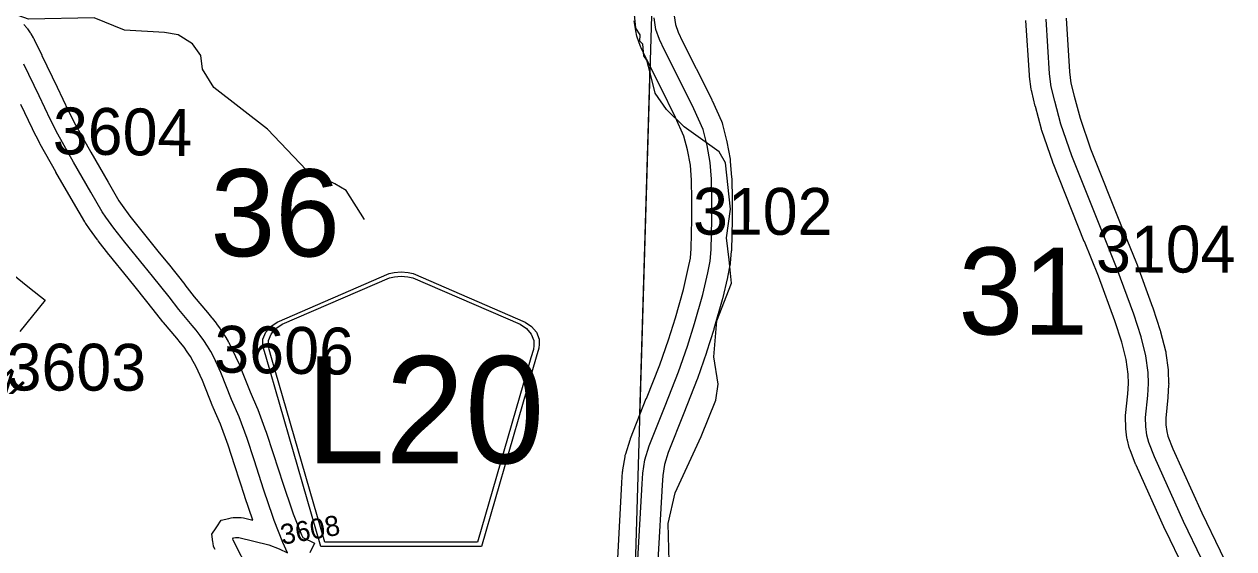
# Model space of a CAD drawing. Extents: x -132.8 to -73.3, y -60 to -26.
# Drawn here: x -122.454 to -120.648, y -38.253 to -37.469 of the extents above; entities that cross this region are included whole.
import ezdxf

# ---------------------------------------------------------------- set-up
doc = ezdxf.new("R2010")
doc.units = 0
for name, color, linetype in [('tdCoHydroRiver', 7, 'Continuous'), ('tdCoSecRdNmbr', 7, 'Continuous'), ('tdCoSecRdTxt', 7, 'Continuous'), ('tdCoSecRteBand', 7, 'Continuous'), ('tdCoSecRteCL', 7, 'Continuous'), ('tdCoSectLine', 7, 'Continuous'), ('tdCoSectLinePart', 7, 'Continuous'), ('tdCoSectNmbr', 7, 'Continuous'), ('tdCoShieldCoRteHrd', 7, 'Continuous'), ('tdCoSurfAsphalt', 7, 'Continuous'), ('tdCoSurfGravel', 7, 'Continuous'), ('tdCoTwpBndry', 7, 'Continuous'), ('tdCoTwpBndryShd', 7, 'Continuous')]:
    doc.layers.add(name, color=color, linetype=linetype)

msp = doc.modelspace()

# ---------------------------------------------------------------- linework, layer by layer
at = {"layer": 'tdCoHydroRiver'}
for points in [[(-121.9462, -37.761), (-121.9734, -37.7176), (-121.9905, -37.7077), (-122.0326, -37.6876), (-122.0909, -37.6261), (-122.1713, -37.564), (-122.1879, -37.5367), (-122.1905, -37.5161), (-122.2027, -37.4985), (-122.2244, -37.4852), (-122.2448, -37.4815), (-122.3047, -37.4783), (-122.35, -37.4597), (-122.4479, -37.4618), (-122.4963, -37.4447), (-122.5273, -37.425), (-122.6007, -37.3961), (-122.6331, -37.3684), (-122.6697, -37.3201), (-122.6816, -37.293)], [(-121.4913, -38.2718), (-121.4929, -38.215), (-121.4822, -38.1695), (-121.4437, -38.0854), (-121.4217, -38.0308), (-121.4179, -38.0072), (-121.4246, -37.966), (-121.42, -37.9125), (-121.398, -37.8563), (-121.4018, -37.8215), (-121.4056, -37.7883), (-121.3998, -37.7458), (-121.4073, -37.6762), (-121.4164, -37.6602), (-121.469, -37.6225), (-121.4951, -37.5965), (-121.5119, -37.5724), (-121.519, -37.5438), (-121.5247, -37.5232), (-121.5293, -37.5167), (-121.5304, -37.4994), (-121.535, -37.4945), (-121.5347, -37.485), (-121.5408, -37.4754), (-121.5433, -37.4501)]]:
    msp.add_lwpolyline(points, dxfattribs=at)
at = {"layer": 'tdCoSecRteBand'}
for points in [[(-121.4838, -37.4567), (-121.4818, -37.4697), (-121.4777, -37.4811), (-121.4714, -37.4952), (-121.4507, -37.5357), (-121.4506, -37.5359), (-121.4506, -37.536), (-121.4276, -37.5824), (-121.4274, -37.5829), (-121.4271, -37.5834), (-121.4133, -37.6143), (-121.4123, -37.6166), (-121.4117, -37.619), (-121.4055, -37.643), (-121.4052, -37.644), (-121.405, -37.6451), (-121.4004, -37.6707), (-121.4001, -37.6722), (-121.4, -37.6737), (-121.398, -37.6984), (-121.3979, -37.6993), (-121.3979, -37.7003), (-121.3974, -37.7306), (-121.3974, -37.7308), (-121.3974, -37.7311), (-121.3974, -37.7612), (-121.3974, -37.7615), (-121.3974, -37.7618), (-121.3984, -37.8067), (-121.3984, -37.8077), (-121.3985, -37.8086), (-121.4, -37.8259), (-121.4001, -37.8277), (-121.4005, -37.8295), (-121.4042, -37.847), (-121.4043, -37.8473), (-121.4043, -37.8476), (-121.4117, -37.8796), (-121.4119, -37.8804), (-121.4121, -37.8811), (-121.4244, -37.9245), (-121.4245, -37.9249), (-121.4247, -37.9253), (-121.4353, -37.9591), (-121.4354, -37.9595), (-121.4355, -37.9599), (-121.4489, -37.9984), (-121.4491, -37.999), (-121.4493, -37.9996), (-121.4695, -38.0504), (-121.4926, -38.1093), (-121.4983, -38.1272), (-121.5009, -38.1433), (-121.5018, -38.1578), (-121.5082, -38.2706)], [(-122.4547, -37.4696), (-122.4504, -37.475), (-122.4498, -37.4757), (-122.4493, -37.4765), (-122.4453, -37.4821), (-122.4448, -37.4829), (-122.4443, -37.4837), (-122.4407, -37.4896), (-122.44, -37.4908), (-122.4394, -37.492), (-122.4278, -37.5156), (-122.4278, -37.5158), (-122.4277, -37.5159), (-122.405, -37.5635), (-122.3879, -37.5992), (-122.3777, -37.6196), (-122.3548, -37.6604), (-122.3287, -37.7054), (-122.3287, -37.7054), (-122.3287, -37.7055), (-122.3127, -37.7333), (-122.3079, -37.7399), (-122.3078, -37.74), (-122.3077, -37.7401), (-122.2963, -37.7563), (-122.2807, -37.7762), (-122.2525, -37.8108), (-122.2397, -37.8265), (-122.2396, -37.8267), (-122.2395, -37.8268), (-122.2145, -37.8581), (-122.2144, -37.8583), (-122.2143, -37.8584), (-122.2002, -37.8767), (-122.1806, -37.8999), (-122.1806, -37.8999), (-122.1806, -37.8999), (-122.1744, -37.9072), (-122.174, -37.9077), (-122.1736, -37.9082), (-122.1677, -37.9158), (-122.1673, -37.9163), (-122.167, -37.9168), (-122.1614, -37.9246), (-122.161, -37.9252), (-122.1607, -37.9257), (-122.1555, -37.9337), (-122.1551, -37.9343), (-122.1548, -37.9348), (-122.1499, -37.9431), (-122.1496, -37.9436), (-122.1493, -37.9442), (-122.1448, -37.9526), (-122.1443, -37.9534), (-122.144, -37.9542), (-122.1334, -37.9772), (-122.133, -37.9779), (-122.1327, -37.9786), (-122.1169, -38.0184), (-122.1059, -38.0437), (-122.1056, -38.0444), (-122.1053, -38.0451), (-122.0933, -38.0777), (-122.093, -38.0783), (-122.0929, -38.0789), (-122.0825, -38.1107), (-122.0825, -38.1107), (-122.0825, -38.1107), (-122.0677, -38.1562), (-122.0547, -38.1949), (-122.0528, -38.2006), (-122.0403, -38.2319), (-122.0382, -38.2363), (-122.021, -38.2443), (-122.0278, -38.2589)], [(-121.5681, -38.2672), (-121.5617, -38.1543), (-121.5617, -38.1542), (-121.5617, -38.1541), (-121.5607, -38.1381), (-121.5606, -38.1366), (-121.5603, -38.1351), (-121.5571, -38.1154), (-121.5568, -38.1132), (-121.5561, -38.1111), (-121.5495, -38.0902), (-121.5492, -38.0893), (-121.5488, -38.0883), (-121.5254, -38.0284), (-121.5253, -38.0283), (-121.5253, -38.0282), (-121.5053, -37.9781), (-121.4924, -37.9407), (-121.482, -37.9077), (-121.47, -37.8654), (-121.4629, -37.8344), (-121.4596, -37.8189), (-121.4584, -37.8044), (-121.4574, -37.7608), (-121.4574, -37.7313), (-121.4579, -37.7022), (-121.4596, -37.68), (-121.4639, -37.6569), (-121.4691, -37.6365), (-121.4817, -37.6085), (-121.5043, -37.5628), (-121.5252, -37.5218), (-121.5255, -37.5212), (-121.5257, -37.5205), (-121.5329, -37.5048), (-121.5334, -37.5036), (-121.5338, -37.5024), (-121.5393, -37.4871), (-121.5402, -37.4845), (-121.5406, -37.4817), (-121.5433, -37.4645)], [(-120.6956, -38.3385), (-120.7502, -38.2251), (-120.7504, -38.2248), (-120.7505, -38.2244), (-120.7942, -38.1278), (-120.7945, -38.1271), (-120.7948, -38.1263), (-120.8031, -38.1049), (-120.8038, -38.1032), (-120.8043, -38.1014), (-120.807, -38.0908), (-120.8074, -38.089), (-120.8077, -38.0872), (-120.8094, -38.0739), (-120.8096, -38.0723), (-120.8096, -38.0706), (-120.8099, -38.0573), (-120.8099, -38.0556), (-120.8097, -38.0538), (-120.8066, -38.0214), (-120.8055, -38.0058), (-120.8061, -37.992), (-120.8089, -37.9701), (-120.8154, -37.9445), (-120.826, -37.9122), (-120.8503, -37.8458), (-120.8713, -37.794), (-120.8713, -37.794), (-120.8714, -37.7939), (-120.918, -37.677), (-120.9183, -37.6763), (-120.9185, -37.6756), (-120.9348, -37.6283), (-120.9351, -37.6273), (-120.9354, -37.6263), (-120.9445, -37.5923), (-120.9446, -37.592), (-120.9446, -37.5918), (-120.95, -37.5701), (-120.9505, -37.5683), (-120.9507, -37.5666), (-120.9532, -37.5474), (-120.9533, -37.5464), (-120.9534, -37.5454), (-120.9585, -37.4636)], [(-120.8986, -37.4602), (-120.8935, -37.5407), (-120.8914, -37.5572), (-120.8865, -37.577), (-120.8777, -37.6097), (-120.862, -37.6554), (-120.8157, -37.7716), (-120.7945, -37.8238), (-120.7943, -37.8242), (-120.7941, -37.8247), (-120.7695, -37.892), (-120.7693, -37.8925), (-120.7691, -37.893), (-120.758, -37.9268), (-120.7577, -37.9278), (-120.7575, -37.9288), (-120.7503, -37.9572), (-120.7499, -37.9589), (-120.7496, -37.9607), (-120.7464, -37.9856), (-120.7463, -37.9868), (-120.7462, -37.9881), (-120.7455, -38.0049), (-120.7454, -38.0066), (-120.7455, -38.0083), (-120.7468, -38.026), (-120.7468, -38.0264), (-120.7468, -38.0269), (-120.7499, -38.0579), (-120.7497, -38.0678), (-120.7484, -38.0777), (-120.7466, -38.0848), (-120.7392, -38.1038), (-120.696, -38.1994), (-120.6414, -38.3128)], [(-122.1691, -38.2539), (-122.1714, -38.2493), (-122.1721, -38.2443), (-122.1724, -38.2423), (-122.174, -38.231), (-122.1676, -38.2214), (-122.1666, -38.2199), (-122.16, -38.2102), (-122.1485, -38.2075), (-122.1453, -38.2068), (-122.142, -38.206), (-122.1385, -38.206), (-122.134, -38.206), (-122.1305, -38.206), (-122.127, -38.2068), (-122.1128, -38.2102), (-122.1247, -38.1752), (-122.1247, -38.175), (-122.1248, -38.1748), (-122.1396, -38.1292), (-122.1497, -38.098), (-122.1613, -38.0668), (-122.1721, -38.0419), (-122.1723, -38.0415), (-122.1724, -38.0411), (-122.1882, -38.0016), (-122.198, -37.9802), (-122.2019, -37.9731), (-122.2061, -37.9659), (-122.2107, -37.9589), (-122.2155, -37.952), (-122.2207, -37.9454), (-122.2264, -37.9385), (-122.2464, -37.9149), (-122.2468, -37.9144), (-122.2472, -37.9139), (-122.2616, -37.8953), (-122.2863, -37.8643), (-122.299, -37.8487), (-122.3274, -37.8139), (-122.3275, -37.8137), (-122.3277, -37.8135), (-122.344, -37.7927), (-122.3445, -37.7921), (-122.3449, -37.7915), (-122.3567, -37.7748), (-122.3623, -37.7671), (-122.3631, -37.7658), (-122.3639, -37.7645), (-122.3806, -37.7355), (-122.4068, -37.6904), (-122.4069, -37.6902), (-122.407, -37.69), (-122.4304, -37.6483), (-122.4307, -37.6477), (-122.4311, -37.6471), (-122.4417, -37.6259), (-122.4418, -37.6256), (-122.4419, -37.6254), (-122.4592, -37.5894)], [(-122.475, -37.8399), (-122.4463, -37.8629), (-122.4229, -37.8817), (-122.4605, -37.9285)]]:
    msp.add_lwpolyline(points, dxfattribs=at)
at = {"layer": 'tdCoSecRteCL'}
for points in [[(-121.5381, -38.2689), (-121.5317, -38.156), (-121.5307, -38.14), (-121.5275, -38.1202), (-121.5209, -38.0993), (-121.4974, -38.0393), (-121.4772, -37.9885), (-121.4639, -37.9501), (-121.4533, -37.9163), (-121.441, -37.8729), (-121.4336, -37.8408), (-121.4299, -37.8233), (-121.4284, -37.8061), (-121.4274, -37.7612), (-121.4274, -37.7311), (-121.4279, -37.7008), (-121.4299, -37.6761), (-121.4345, -37.6504), (-121.4407, -37.6265), (-121.4545, -37.5957), (-121.4775, -37.5493), (-121.4984, -37.5082), (-121.5056, -37.4924), (-121.511, -37.4771), (-121.5137, -37.4598)], [(-120.6684, -38.3258), (-120.7232, -38.2121), (-120.7668, -38.1154), (-120.7752, -38.094), (-120.7779, -38.0834), (-120.7796, -38.0701), (-120.7799, -38.0567), (-120.7767, -38.0239), (-120.7754, -38.0062), (-120.7762, -37.9894), (-120.7794, -37.9645), (-120.7865, -37.9361), (-120.7976, -37.9024), (-120.8223, -37.835), (-120.8435, -37.7828), (-120.8901, -37.6659), (-120.9064, -37.6185), (-120.9155, -37.5845), (-120.9209, -37.5628), (-120.9234, -37.5435), (-120.9286, -37.4617)], [(-122.0609, -38.2589), (-122.0679, -38.2437), (-122.0809, -38.2109), (-122.0831, -38.2045), (-122.0962, -38.1656), (-122.111, -38.12), (-122.1214, -38.0881), (-122.1335, -38.0556), (-122.1446, -38.0299), (-122.1606, -37.9897), (-122.1712, -37.9668), (-122.1757, -37.9583), (-122.1806, -37.9501), (-122.1859, -37.942), (-122.1914, -37.9342), (-122.1973, -37.9266), (-122.2035, -37.9192), (-122.2235, -37.8955), (-122.238, -37.8768), (-122.2629, -37.8455), (-122.2758, -37.8297), (-122.3041, -37.7949), (-122.3204, -37.7742), (-122.3322, -37.7574), (-122.3379, -37.7495), (-122.3547, -37.7204), (-122.3808, -37.6753), (-122.4042, -37.6336), (-122.4148, -37.6124), (-122.4321, -37.5764), (-122.4548, -37.5288)], [(-122.118, -38.2878), (-122.1424, -38.2402), (-122.1427, -38.2382), (-122.1417, -38.2367), (-122.1385, -38.236), (-122.134, -38.236), (-122.0892, -38.2468), (-122.0736, -38.253)]]:
    msp.add_lwpolyline(points, dxfattribs=at)
at = {"layer": 'tdCoSectLine'}
msp.add_lwpolyline([(-121.5447, -38.3793), (-121.5152, -37.3893)], dxfattribs=at)
at = {"layer": 'tdCoSectLinePart'}
msp.add_lwpolyline([(-121.535, -38.0523), (-121.5195, -37.5326)], dxfattribs=at)
at = {"layer": 'tdCoShieldCoRteHrd'}
for points in [[(-122.0111, -38.2494), (-122.0931, -37.9665), (-122.0969, -37.9534), (-122.0977, -37.9475), (-122.0977, -37.9397), (-122.0934, -37.9294), (-122.0862, -37.9209), (-122.0766, -37.9142), (-121.9093, -37.8418), (-121.9018, -37.8402), (-121.8914, -37.8393), (-121.8809, -37.8402), (-121.8734, -37.8418), (-121.7061, -37.9142), (-121.6966, -37.9209), (-121.6893, -37.9294), (-121.6851, -37.9397), (-121.6851, -37.9475), (-121.6858, -37.9534), (-121.6897, -37.9665), (-121.7716, -38.2494)], [(-122.0053, -38.2431), (-122.085, -37.9678), (-122.0887, -37.9552), (-122.0894, -37.9495), (-122.0894, -37.942), (-122.0853, -37.9321), (-122.0784, -37.924), (-122.0692, -37.9176), (-121.9086, -37.8481), (-121.9014, -37.8466), (-121.8914, -37.8457), (-121.8814, -37.8466), (-121.8741, -37.8481), (-121.7136, -37.9176), (-121.7044, -37.924), (-121.6974, -37.9321), (-121.6933, -37.942), (-121.6933, -37.9495), (-121.694, -37.9552), (-121.6977, -37.9678), (-121.7775, -38.2431)]]:
    msp.add_lwpolyline(points, close=True, dxfattribs=at)
at = {"layer": 'tdCoSurfAsphalt'}
msp.add_lwpolyline([(-122.0609, -38.2589), (-122.0679, -38.2437), (-122.0809, -38.2109), (-122.0831, -38.2045), (-122.0962, -38.1656), (-122.111, -38.12), (-122.1214, -38.0881), (-122.1335, -38.0556), (-122.1446, -38.0299), (-122.1606, -37.9897), (-122.1712, -37.9668), (-122.1757, -37.9583), (-122.1806, -37.9501), (-122.1859, -37.942), (-122.1914, -37.9342), (-122.1973, -37.9266), (-122.2035, -37.9192), (-122.2235, -37.8955), (-122.238, -37.8768), (-122.2629, -37.8455), (-122.2758, -37.8297), (-122.3041, -37.7949), (-122.3204, -37.7742), (-122.3322, -37.7574), (-122.3379, -37.7495), (-122.3547, -37.7204), (-122.3808, -37.6753), (-122.4042, -37.6336), (-122.4148, -37.6124), (-122.4321, -37.5764), (-122.4548, -37.5288)], dxfattribs=at)
at = {"layer": 'tdCoSurfGravel'}
for points in [[(-121.5381, -38.2689), (-121.5317, -38.156), (-121.5307, -38.14), (-121.5275, -38.1202), (-121.5209, -38.0993), (-121.4974, -38.0393), (-121.4772, -37.9885), (-121.4639, -37.9501), (-121.4533, -37.9163), (-121.441, -37.8729), (-121.4336, -37.8408), (-121.4299, -37.8233), (-121.4284, -37.8061), (-121.4274, -37.7612), (-121.4274, -37.7311), (-121.4279, -37.7008), (-121.4299, -37.6761), (-121.4345, -37.6504), (-121.4407, -37.6265), (-121.4545, -37.5957), (-121.4775, -37.5493), (-121.4984, -37.5082), (-121.5056, -37.4924), (-121.511, -37.4771), (-121.5137, -37.4598)], [(-120.6684, -38.3258), (-120.7232, -38.2121), (-120.7668, -38.1154), (-120.7752, -38.094), (-120.7779, -38.0834), (-120.7796, -38.0701), (-120.7799, -38.0567), (-120.7767, -38.0239), (-120.7754, -38.0062), (-120.7762, -37.9894), (-120.7794, -37.9645), (-120.7865, -37.9361), (-120.7976, -37.9024), (-120.8223, -37.835), (-120.8435, -37.7828), (-120.8901, -37.6659), (-120.9064, -37.6185), (-120.9155, -37.5845), (-120.9209, -37.5628), (-120.9234, -37.5435), (-120.9286, -37.4617)], [(-122.1325, -38.4269), (-122.1212, -38.4042), (-122.104, -38.3699), (-122.0998, -38.3595), (-122.0978, -38.3536), (-122.0975, -38.3469), (-122.0988, -38.3373), (-122.118, -38.2878), (-122.1424, -38.2402), (-122.1427, -38.2382), (-122.1417, -38.2367), (-122.1385, -38.236), (-122.134, -38.236), (-122.0892, -38.2468), (-122.0736, -38.253), (-122.0609, -38.2589)]]:
    msp.add_lwpolyline(points, dxfattribs=at)
at = {"layer": 'tdCoTwpBndry'}
msp.add_lwpolyline([(-121.535, -38.052), (-121.5195, -37.5336)], dxfattribs=at)
at = {"layer": 'tdCoTwpBndryShd'}
msp.add_lwpolyline([(-121.7221, -44.3617), (-121.6884, -43.3703), (-121.6589, -42.3688), (-121.6344, -41.3624), (-121.6038, -40.3885), (-121.5951, -39.3869), (-121.5447, -38.3793), (-121.5152, -37.3893), (-121.4844, -36.3817), (-121.4457, -35.3996), (-121.4178, -34.4045), (-121.3879, -33.4095), (-121.3677, -32.38)], dxfattribs=at)

# ---------------------------------------------------------------- texts
at = {"layer": 'tdCoSecRdNmbr'}
for s, height, rotation, p in [('3604', 0.07, 359.1906, (-122.4118, -37.6634)), ('3102', 0.07, 359.909, (-121.4557, -37.7837)), ('3104', 0.07, 359.9095, (-120.854, -37.8401)), ('3606', 0.07, 359.0033, (-122.1708, -37.9894)), ('3603', 0.07, 359.9082, (-122.4805, -38.0165)), ('3608', 0.03, 9.9079, (-122.0688, -38.247))]:
    msp.add_text(s, height=height, rotation=rotation, dxfattribs=at).set_placement(p)
at = {"layer": 'tdCoSecRdTxt'}
msp.add_text('HONEY CREEK LN', height=0.04, rotation=312.4365, dxfattribs=at).set_placement((-122.7987, -37.6869))
at = {"layer": 'tdCoSectNmbr'}
for s, rotation, p in [('36', 359.9085, (-122.1762, -37.8159)), ('31', 359.9092, (-121.0594, -37.9328))]:
    msp.add_text(s, height=0.13, rotation=rotation, dxfattribs=at).set_placement(p)
at = {"layer": 'tdCoShieldCoRteHrd'}
msp.add_text('L20', height=0.16, dxfattribs=at).set_placement((-122.0343, -38.1252))

doc.saveas('drawing.dxf')
